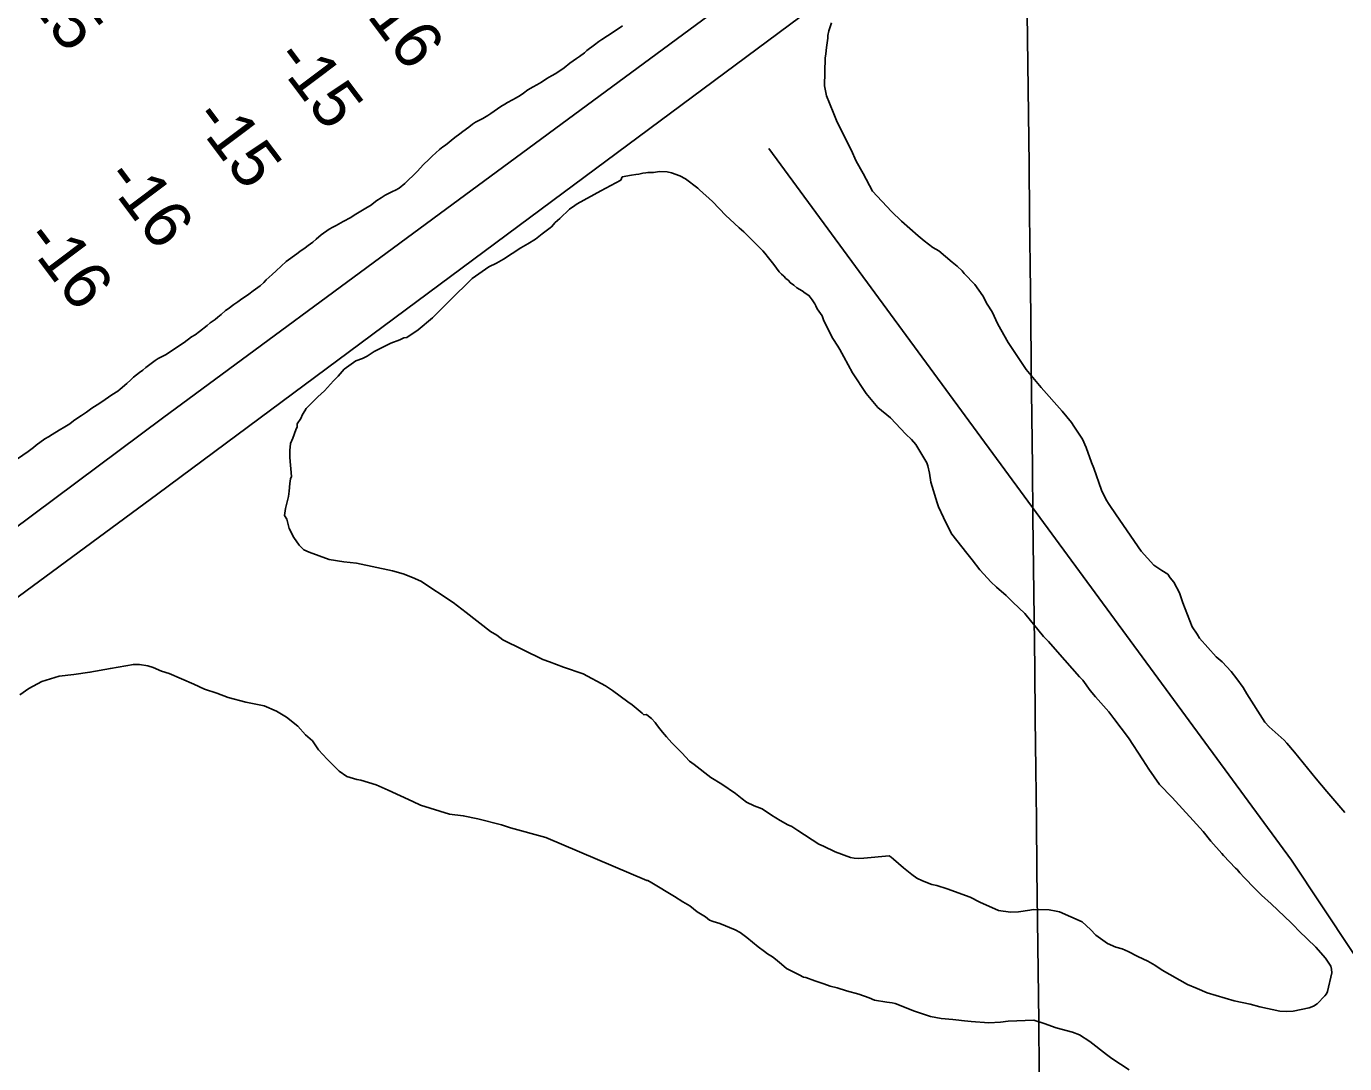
# Model space of a CAD drawing. Extents: x 3683613 to 3738215, y 469626 to 495384.
# Drawn here: x 3692029 to 3693268, y 489217 to 490192 of the extents above; entities that cross this region are included whole.
import ezdxf

# ---------------------------------------------------------------- set-up
doc = ezdxf.new("R2010")
doc.units = 0
for name, color, linetype in [('V-GRID-MAJR', 7, 'Continuous'), ('V-LEVE-TOET', 7, 'Continuous'), ('V-RIVR-JETY', 7, 'Continuous'), ('V-SITE-VEGE', 7, 'Continuous'), ('V-TOPO-SHOR', 7, 'Continuous'), ('V-TOPO-SPOT', 7, 'Continuous')]:
    doc.layers.add(name, color=color, linetype=linetype)

msp = doc.modelspace()

# ---------------------------------------------------------------- linework, layer by layer
at = {"layer": 'V-GRID-MAJR'}
msp.add_spline([(3693141.066, 475101.816), (3693072.329, 481160.385), (3693003.5700000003, 487220.886), (3692934.811, 493281.396), (3692934.789, 493283.31700000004)], degree=3, dxfattribs=at)
at = {"layer": 'V-LEVE-TOET'}
for points in [[(3690461.2630000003, 488578.483), (3690620.2, 488696.985), (3690857.23, 488874.306), (3691113.918, 489060.4), (3691316.1520000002, 489205.36600000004), (3691555.098, 489380.365), (3691792.791, 489551.971), (3692157.099, 489823.499), (3692411.24, 490010.854), (3692742.211, 490254.906)], [(3692756.021, 490200.112), (3692533.548, 490035.146), (3692152.77, 489752.315), (3691805.12, 489496.536), (3691485.306, 489266.941), (3691167.2290000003, 489028.031), (3690833.086, 488782.906), (3690509.268, 488548.842), (3690468.099, 488520.271)]]:
    msp.add_lwpolyline(points, dxfattribs=at)
at = {"layer": 'V-RIVR-JETY'}
for points in [[(3692326.94, 490008.155), (3692333.911, 490011.999), (3692337.291, 490014.13300000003), (3692349.751, 490021.81700000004), (3692352.497, 490023.31200000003), (3692358.619, 490028), (3692362.631, 490030.56), (3692366.432, 490032.907), (3692373.1920000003, 490036.54000000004), (3692375.941, 490037.824), (3692379.5330000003, 490039.53500000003), (3692384.808, 490043.794), (3692388.6010000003, 490047.837), (3692392.398, 490051.245), (3692396.826, 490055.501), (3692399.353, 490058.476), (3692402.515, 490061.669), (3692407.365, 490066.56200000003), (3692410.5270000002, 490069.755), (3692417.275, 490075.927), (3692420.444, 490078.272), (3692422.977, 490079.978), (3692431.839, 490087.222), (3692436.481, 490090.632), (3692439.2260000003, 490092.762), (3692444.923, 490097.026), (3692448.511, 490099.795), (3692451.258, 490101.71400000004), (3692458.018, 490105.134), (3692462.876, 490107.911), (3692465.622, 490109.83), (3692474.91, 490116.226), (3692478.713, 490118.57300000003), (3692481.46, 490120.07), (3692485.896, 490122.419), (3692489.488, 490124.555), (3692493.078, 490126.689), (3692496.457, 490128.82300000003), (3692500.467, 490131.80700000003), (3692505.325, 490134.795), (3692508.917, 490136.505), (3692513.3510000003, 490139.28), (3692518.2090000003, 490142.479), (3692522.645, 490145.254), (3692526.87, 490147.39), (3692534.47, 490152.721), (3692539.957, 490156.983), (3692546.291, 490161.249), (3692549.035, 490163.379), (3692553.6780000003, 490166.789), (3692555.9990000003, 490168.919), (3692562.964, 490174.246), (3692567.185, 490177.443), (3692569.929, 490179.151), (3692575.2090000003, 490182.776), (3692580.7, 490186.19), (3692589.356, 490191.949)], [(3692020.651, 489785.18700000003), (3692030.785, 489792.224), (3692035.85, 489796.06), (3692038.383, 489798.19), (3692046.616, 489803.947), (3692049.9930000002, 489806.081), (3692053.3740000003, 489808.00200000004), (3692059.9220000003, 489812.05700000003), (3692065.413, 489815.26), (3692070.059, 489818.246), (3692073.435, 489821.015), (3692076.603, 489823.14900000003), (3692080.826, 489825.922), (3692085.682, 489829.121), (3692090.748, 489832.746), (3692098.1380000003, 489837.651), (3692103.2060000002, 489841.063), (3692109.541, 489845.329), (3692115.029, 489848.956), (3692117.352, 489850.873), (3692123.469, 489855.985), (3692127.264, 489859.601), (3692129.795, 489861.94200000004), (3692135.4930000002, 489866.417), (3692138.448, 489868.549), (3692141.4020000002, 489871.105), (3692150.267, 489877.712), (3692153.014, 489879.42), (3692159.774, 489882.84), (3692168.853, 489889.025), (3692172.2320000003, 489891.157), (3692177.301, 489894.571), (3692184.475, 489899.898), (3692187.643, 489901.819), (3692191.866, 489905.016), (3692199.04, 489910.556), (3692201.9960000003, 489912.901), (3692206.4280000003, 489916.308), (3692208.9590000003, 489918.438), (3692212.123, 489920.994), (3692216.131, 489924.613), (3692218.664, 489926.321), (3692224.153, 489930.37), (3692227.7430000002, 489932.717), (3692230.487, 489934.636), (3692238.088, 489939.967), (3692242.309, 489943.164), (3692248.8540000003, 489947.854), (3692252.227, 489951.047), (3692254.545, 489953.385), (3692260.241, 489958.495), (3692263.827, 489961.901), (3692268.677, 489966.37200000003), (3692273.315, 489970.63), (3692283.449, 489977.87700000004), (3692286.193, 489980.007), (3692291.2600000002, 489983.632), (3692294.004, 489985.55100000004), (3692298.436, 489988.961), (3692301.6, 489991.517), (3692306.241, 489995.775), (3692313.628, 490001.104), (3692317.009, 490002.814), (3692320.3910000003, 490004.526), (3692326.94, 490008.155)]]:
    msp.add_lwpolyline(points, dxfattribs=at)
at = {"layer": 'V-SITE-VEGE'}
for points in [[(3693268.424, 489452.97500000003), (3693251.329, 489472.767), (3693241.237, 489484.717), (3693221.085, 489509.82300000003), (3693213.693, 489518.079), (3693211.367, 489520.958), (3693197.27, 489533.431), (3693192.986, 489537.977), (3693176.092, 489564.593), (3693172.645, 489570.319), (3693166.86, 489578.528), (3693161.441, 489585.518), (3693152.87, 489594.613), (3693147.379, 489599.194), (3693131.833, 489616.93200000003), (3693129.531, 489620.614), (3693124.915, 489627.581), (3693115.93, 489649.94800000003), (3693112.9930000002, 489659.276), (3693107.668, 489669.477), (3693104.174, 489673.598), (3693101.86, 489676.88300000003), (3693096.335, 489680.26), (3693088.849, 489685.302), (3693076.787, 489698.518), (3693053.2800000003, 489732.56200000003), (3693046.738, 489742.398), (3693044.06, 489746.9), (3693039.503, 489755.87200000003), (3693032.48, 489776.571), (3693030.225, 489781.86100000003), (3693025.019, 489796.079), (3693021.632, 489803.814), (3693013.557, 489816.108), (3693011.244, 489819.391), (3693002.721, 489830.09), (3692982.886, 489852.37200000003), (3692968.92, 489869.26), (3692951.992, 489894.67100000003), (3692942.051, 489911.842), (3692936.7630000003, 489923.24700000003), (3692932.159, 489930.618), (3692927.969, 489938.378), (3692920.649, 489949.038), (3692910.507, 489959.384), (3692908.5700000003, 489961.852), (3692903.884, 489966.411), (3692899.176, 489970.167), (3692886.6240000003, 489980.581), (3692881.098, 489983.96), (3692872.845, 489990.231), (3692867.3540000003, 489994.81200000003), (3692851.6890000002, 490008.536), (3692842.313, 490017.652), (3692824.393, 490036.663), (3692815.644, 490053.397), (3692809.154, 490064.84), (3692804.2430000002, 490075.43), (3692793.6180000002, 490096.639), (3692790.595, 490103.158), (3692787.963, 490109.26300000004), (3692783.845, 490119.429), (3692781.236, 490126.337), (3692779.1, 490135.641), (3692779.872, 490161.737), (3692780.392, 490165.74), (3692780.969, 490171.749), (3692782.436, 490180.545), (3692782.507, 490182.956), (3692783.4390000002, 490187.347), (3692785.674, 490194.916)], [(3692471.218, 489619.566), (3692465.4590000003, 489623.12700000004), (3692442.406, 489640.963), (3692430.161, 489650.238), (3692399.921, 489670.196), (3692392.007, 489673.749), (3692383.377, 489677.299), (3692373.315, 489680.123), (3692339.546, 489687.143), (3692327.333, 489688.522), (3692313.687, 489690.613), (3692294.991, 489697.705), (3692289.957, 489699.835), (3692285.632, 489704.119), (3692280.573, 489711.275), (3692276.225, 489719.868), (3692274.032, 489728.472), (3692271.863, 489732.052), (3692272.549, 489738.51300000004), (3692273.9620000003, 489743.545), (3692275.367, 489750.01300000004), (3692276.0640000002, 489755.041), (3692276.748, 489762.221), (3692277.446, 489766.532), (3692278.153, 489768.689), (3692276.633, 489786.62700000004), (3692276.6040000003, 489793.086), (3692277.292, 489799.55), (3692279.4220000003, 489804.586), (3692282.257, 489812.493), (3692283.676, 489815.373), (3692283.666, 489818.242), (3692287.231, 489823.284), (3692288.651, 489826.88), (3692290.787, 489830.479), (3692292.2120000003, 489832.639), (3692302.929, 489843.45900000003), (3692309.362, 489849.228), (3692317.933, 489858.60000000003), (3692322.219, 489862.925), (3692327.929, 489869.413), (3692338.663, 489877.36), (3692345.112, 489879.543), (3692349.409, 489881.716), (3692355.85, 489886.05100000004), (3692371.603, 489894.02), (3692380.204, 489896.93200000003), (3692383.782, 489899.101), (3692386.654, 489899.115), (3692397.387, 489906.34500000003), (3692410.972, 489917.892), (3692434.548, 489941.689), (3692440.268, 489946.74), (3692448.126, 489954.674), (3692463.869, 489965.512), (3692471.029, 489969.135), (3692477.472, 489972.753), (3692493.934, 489983.598), (3692500.377, 489987.216), (3692507.535, 489991.556), (3692513.972, 489996.61), (3692522.555, 490003.113), (3692526.122, 490007.434), (3692530.411, 490011.045), (3692539.705, 490019.702), (3692544.7120000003, 490023.31200000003), (3692546.858, 490024.75800000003), (3692569.055, 490037.065), (3692587.671, 490047.2), (3692589.092, 490050.07800000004), (3692597.983, 490051.825), (3692602.021, 490052.509), (3692604.843, 490052.826), (3692608.481, 490053.522), (3692611.3030000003, 490053.84), (3692613.322, 490054.184), (3692618.5530000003, 490054.43200000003), (3692624.197, 490055.069), (3692631.4220000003, 490054.854), (3692635.414, 490053.934), (3692643.3740000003, 490051.288), (3692648.509, 490048.322), (3692660.3030000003, 490039.537), (3692661.864, 490037.884), (3692674, 490027.077), (3692686.4620000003, 490013.851), (3692690.384, 490010.521), (3692698.98, 490002.23), (3692703.289, 489998.48600000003), (3692707.977, 489993.928), (3692721.2460000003, 489980.677), (3692723.193, 489978.613), (3692726.677, 489974.08900000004), (3692731.717, 489967.914), (3692736.735, 489960.934), (3692738.682, 489958.868), (3692741.031, 489956.789), (3692742.9790000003, 489954.723), (3692744.941, 489953.058), (3692747.278, 489950.57800000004), (3692750.4280000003, 489948.474)], [(3692750.4280000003, 489948.474), (3692753.17, 489945.984), (3692758.304, 489943.018), (3692761.057, 489940.927), (3692764.61, 489938.814), (3692765.767, 489937.173), (3692767.702, 489934.706), (3692770.004, 489931.021), (3692771.149, 489928.977), (3692772.272, 489926.13300000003), (3692776.9, 489919.56700000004), (3692778.397, 489915.907), (3692781.799, 489908.57300000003), (3692787.122, 489898.37), (3692791.725, 489891.001), (3692793.651, 489888.132), (3692797.464, 489881.18700000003), (3692805.455, 489866.085), (3692818.546, 489846.814), (3692829.409, 489833.635), (3692841.166, 489823.645), (3692855.582, 489808.35000000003), (3692861.061, 489803.367), (3692864.946, 489798.833), (3692875.286, 489781.65), (3692876.406, 489778.808), (3692877.811, 489771.933), (3692879.169, 489763.456), (3692885.022, 489743.996), (3692886.521, 489740.33400000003), (3692891.041, 489730.155), (3692896.339, 489719.15), (3692899.022, 489714.65), (3692903.663, 489708.488), (3692912.953, 489696.56200000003), (3692917.995, 489690.38300000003), (3692925.349, 489680.92600000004), (3692932.349, 489673.08400000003), (3692935.464, 489669.776), (3692940.9450000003, 489664.794), (3692949.954, 489656.892), (3692956.198, 489650.681), (3692967.532, 489639.898), (3692984.981, 489618.492), (3692989.656, 489613.53), (3692998.215, 489604.036), (3693018.818, 489580.52400000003), (3693021.933, 489577.217), (3693028.8880000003, 489567.77), (3693033.9280000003, 489561.59500000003), (3693044.045, 489550.446), (3693046.372, 489547.566), (3693051.0100000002, 489541.39900000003), (3693064.943, 489523.31), (3693078.3880000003, 489502.42), (3693084.161, 489493.81200000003), (3693094.182, 489479.452), (3693105.87, 489467.053), (3693118.715, 489453.012), (3693122.613, 489448.87700000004), (3693131.952, 489438.55700000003), (3693135.0670000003, 489435.25), (3693142.433, 489426.191), (3693152.54, 489414.643), (3693154.086, 489412.588), (3693165.3850000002, 489400.602), (3693166.9560000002, 489399.35000000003), (3693169.682, 489396.456), (3693173.5670000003, 489391.922), (3693183.7090000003, 489381.57800000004)], [(3693183.7090000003, 489381.57800000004), (3693189.953, 489375.36600000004), (3693198.95, 489367.063), (3693217.7090000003, 489349.232), (3693220.45, 489346.739), (3693225.123, 489341.781), (3693241.145, 489326.439), (3693250.082, 489316.132), (3693255.088, 489308.751), (3693255.806, 489305.916), (3693256.1010000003, 489302.291), (3693251.966, 489284.734), (3693251.1040000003, 489282.749), (3693249.4390000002, 489280.789), (3693242.39, 489273.363), (3693238.7060000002, 489271.061), (3693234.642, 489269.575), (3693219.682, 489266.398), (3693213.648, 489266.177), (3693207.2260000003, 489266.367), (3693188.4620000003, 489270.537), (3693179.289, 489272.819), (3693164.117, 489276.079), (3693139.025, 489283.65), (3693129.498, 489287.548), (3693120.37, 489291.435), (3693096.662, 489304.993), (3693089.566, 489309.621), (3693083.25, 489313.424), (3693073.733, 489317.72500000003), (3693064.632, 489322.413), (3693059.082, 489324.987), (3693053.095, 489326.37200000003), (3693045.161, 489329.819), (3693034.145, 489337.77900000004), (3693029.08, 489343.151), (3693021.253, 489350.215), (3693000.234, 489359.674), (3692997.037, 489360.172), (3692990.248, 489361.579), (3692975.394, 489362.017), (3692972.1580000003, 489361.309), (3692961.662, 489359.61100000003), (3692954.021, 489359.435), (3692942.8170000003, 489360.971), (3692925.366, 489368.718), (3692916.262, 489373.406), (3692894.396, 489381.287), (3692884.844, 489384.381), (3692880.0500000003, 489385.326), (3692871.313, 489388.799), (3692866.164, 489391.36100000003), (3692861.443, 489394.716), (3692853.591, 489400.974), (3692844.193, 489409.287), (3692841.832, 489410.96400000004), (3692839.86, 489412.228), (3692816.091, 489410.119), (3692811.261, 489409.86100000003), (3692807.247, 489409.977), (3692803.657, 489410.889), (3692789.348, 489416.132), (3692778.25, 489421.282), (3692773.894, 489423.42), (3692754.1750000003, 489436.05700000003), (3692748.662, 489439.837), (3692744.6950000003, 489441.559), (3692737.574, 489445.387), (3692729.288, 489450.454), (3692720.6210000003, 489456.336), (3692713.076, 489459.371), (3692705.9450000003, 489462.795), (3692702.0130000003, 489465.726), (3692695.7320000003, 489470.731), (3692682.733, 489479.554), (3692672.472, 489485.884), (3692656.758, 489498), (3692652.437, 489501.343), (3692645.035, 489509.197), (3692640.348, 489513.756), (3692635.662, 489518.31200000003), (3692630.6070000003, 489524.088), (3692627.126, 489528.61), (3692624.398, 489531.506), (3692621.307, 489535.614), (3692620.16, 489537.656), (3692616.6520000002, 489541.37700000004), (3692613.904, 489543.466), (3692611.944, 489545.131), (3692609.386, 489544.832), (3692607.9420000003, 489546.26300000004), (3692598.574, 489554.118), (3692594.253, 489556.968), (3692579.85, 489567.667), (3692573.3680000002, 489571.945), (3692552.4990000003, 489583.33400000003), (3692533.806, 489589.706), (3692520.863, 489594.67), (3692514.394, 489596.794), (3692476.981, 489615.283), (3692471.218, 489619.566)], [(3692022.849, 489563.645), (3692031.434, 489569.42600000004), (3692043.6070000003, 489575.943), (3692060.094, 489581.045), (3692073.723, 489582.544), (3692088.788, 489584.768), (3692108.1520000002, 489588.446), (3692122.498, 489590.666), (3692129.669, 489592.135), (3692135.411, 489592.161), (3692143.31, 489590.762), (3692148.344, 489589.351), (3692156.258, 489585.798), (3692163.444, 489583.678), (3692186.464, 489573.735)], [(3692186.464, 489573.735), (3692196.534, 489568.759), (3692208.035, 489565.224), (3692218.822, 489560.968), (3692235.3510000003, 489556.737), (3692252.596, 489553.227), (3692264.103, 489548.256), (3692273.461, 489542.55700000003), (3692284.268, 489533.994), (3692291.481, 489526.132), (3692297.969, 489520.42), (3692303.753, 489511.833), (3692311.687, 489503.255), (3692323.225, 489491.824), (3692330.4280000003, 489486.835), (3692339.769, 489484.004), (3692343.363, 489483.304), (3692357.74, 489479.06200000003), (3692369.248, 489474.092), (3692392.267, 489463.43200000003), (3692399.4620000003, 489459.87700000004), (3692426.778, 489451.39), (3692439.705, 489450.014), (3692453.355, 489447.206), (3692475.631, 489441.568), (3692484.261, 489438.735), (3692517.3200000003, 489429.558), (3692612.325, 489389.28)], [(3692612.325, 489389.28), (3692613.062, 489389.045), (3692617.019, 489386.919), (3692638.341, 489374.23600000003), (3692646.227, 489369.179), (3692652.543, 489365.378), (3692659.605, 489359.543), (3692667.502, 489354.89), (3692671.0330000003, 489351.974), (3692674.611, 489350.661), (3692680.986, 489348.867), (3692695.273, 489342.819), (3692700.018, 489340.267), (3692706.312, 489335.662), (3692716.904, 489326.91000000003), (3692722.794, 489322.31700000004), (3692725.544, 489320.228), (3692730.279, 489317.275), (3692733.0300000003, 489315.184), (3692738.9220000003, 489310.59), (3692743.62, 489306.43200000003), (3692755.5, 489300.456), (3692759.453, 489298.331), (3692761.849, 489297.857), (3692770.199, 489294.8), (3692778.559, 489292.142), (3692784.521, 489289.956), (3692791.2970000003, 489288.148), (3692800.059, 489285.477), (3692811.6180000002, 489282.325), (3692821.157, 489278.827), (3692826.318, 489276.667), (3692837.914, 489274.717), (3692842.719, 489274.172), (3692845.5160000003, 489273.68700000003), (3692863.782, 489266.318), (3692878.907, 489261.45), (3692888.897, 489259.55), (3692899.7120000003, 489258.425), (3692902.522, 489258.343), (3692910.929, 489257.291), (3692916.938, 489256.711), (3692933.7770000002, 489255.411), (3692944.639, 489255.89400000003), (3692951.9020000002, 489256.88300000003), (3692976.035, 489257.778), (3692985.5870000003, 489254.684), (3692997.123, 489250.727), (3693012.273, 489246.662), (3693019.0270000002, 489244.05), (3693028.4820000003, 489237.745), (3693044.199, 489225.629), (3693049.311, 489221.86), (3693065.473, 489211.338)]]:
    msp.add_lwpolyline(points, dxfattribs=at)
at = {"layer": 'V-TOPO-SHOR'}
for points in [[(3692326.94, 490008.155), (3692333.911, 490011.999), (3692337.291, 490014.13300000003), (3692349.751, 490021.81700000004), (3692352.497, 490023.31200000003), (3692358.619, 490028), (3692362.631, 490030.56), (3692366.432, 490032.907), (3692373.1920000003, 490036.54000000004), (3692375.941, 490037.824), (3692379.5330000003, 490039.53500000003), (3692384.808, 490043.794), (3692388.6010000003, 490047.837), (3692392.398, 490051.245), (3692396.826, 490055.501), (3692399.353, 490058.476), (3692402.515, 490061.669), (3692407.365, 490066.56200000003), (3692410.5270000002, 490069.755), (3692417.275, 490075.927), (3692420.444, 490078.272), (3692422.977, 490079.978), (3692431.839, 490087.222), (3692436.481, 490090.632), (3692439.2260000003, 490092.762), (3692444.923, 490097.026), (3692448.511, 490099.795), (3692451.258, 490101.71400000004), (3692458.018, 490105.134), (3692462.876, 490107.911), (3692465.622, 490109.83), (3692474.91, 490116.226), (3692478.713, 490118.57300000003), (3692481.46, 490120.07), (3692485.896, 490122.419), (3692489.488, 490124.555), (3692493.078, 490126.689), (3692496.457, 490128.82300000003), (3692500.467, 490131.80700000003), (3692505.325, 490134.795), (3692508.917, 490136.505), (3692513.3510000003, 490139.28), (3692518.2090000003, 490142.479), (3692522.645, 490145.254), (3692526.87, 490147.39), (3692534.47, 490152.721), (3692539.957, 490156.983), (3692546.291, 490161.249), (3692549.035, 490163.379), (3692553.6780000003, 490166.789), (3692555.9990000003, 490168.919), (3692562.964, 490174.246), (3692567.185, 490177.443), (3692569.929, 490179.151), (3692575.2090000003, 490182.776), (3692580.7, 490186.19), (3692589.356, 490191.949)], [(3692589.356, 490191.949), (3692580.7, 490186.19), (3692575.2090000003, 490182.776), (3692569.929, 490179.151), (3692567.185, 490177.443), (3692562.964, 490174.246), (3692555.9990000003, 490168.919), (3692553.6780000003, 490166.789), (3692549.035, 490163.379), (3692546.291, 490161.249), (3692539.957, 490156.983), (3692534.47, 490152.721), (3692526.87, 490147.39), (3692522.645, 490145.254), (3692518.2090000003, 490142.479), (3692513.3510000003, 490139.28), (3692508.917, 490136.505), (3692505.325, 490134.795), (3692500.467, 490131.80700000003), (3692496.457, 490128.82300000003), (3692493.078, 490126.689)], [(3692493.078, 490126.689), (3692489.488, 490124.555), (3692485.896, 490122.419), (3692481.46, 490120.07), (3692478.713, 490118.57300000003), (3692474.91, 490116.226), (3692465.622, 490109.83), (3692462.876, 490107.911), (3692458.018, 490105.134), (3692451.258, 490101.71400000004), (3692448.511, 490099.795), (3692444.923, 490097.026), (3692439.2260000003, 490092.762), (3692436.481, 490090.632), (3692431.839, 490087.222), (3692422.977, 490079.978), (3692420.444, 490078.272), (3692417.275, 490075.927), (3692410.5270000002, 490069.755), (3692407.365, 490066.56200000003), (3692402.515, 490061.669), (3692399.353, 490058.476), (3692396.826, 490055.501), (3692392.398, 490051.245), (3692388.6010000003, 490047.837), (3692384.808, 490043.794), (3692379.5330000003, 490039.53500000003), (3692375.941, 490037.824), (3692373.1920000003, 490036.54000000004), (3692366.432, 490032.907), (3692362.631, 490030.56), (3692358.619, 490028), (3692352.497, 490023.31200000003), (3692349.751, 490021.81700000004), (3692337.291, 490014.13300000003), (3692333.911, 490011.999), (3692326.94, 490008.155), (3692320.3910000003, 490004.526), (3692317.009, 490002.814), (3692313.628, 490001.104), (3692306.241, 489995.775), (3692301.6, 489991.517), (3692298.436, 489988.961), (3692294.004, 489985.55100000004), (3692291.2600000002, 489983.632), (3692286.193, 489980.007), (3692283.449, 489977.87700000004), (3692273.315, 489970.63), (3692268.677, 489966.37200000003), (3692263.827, 489961.901), (3692260.241, 489958.495), (3692254.545, 489953.385), (3692252.227, 489951.047), (3692248.8540000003, 489947.854), (3692242.309, 489943.164), (3692238.088, 489939.967), (3692230.487, 489934.636), (3692227.7430000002, 489932.717), (3692224.153, 489930.37), (3692218.664, 489926.321), (3692216.131, 489924.613), (3692212.123, 489920.994), (3692208.9590000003, 489918.438), (3692206.4280000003, 489916.308), (3692201.9960000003, 489912.901), (3692199.04, 489910.556), (3692191.866, 489905.016), (3692187.643, 489901.819), (3692184.475, 489899.898), (3692177.301, 489894.571), (3692172.2320000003, 489891.157), (3692168.853, 489889.025), (3692159.774, 489882.84), (3692153.014, 489879.42), (3692150.267, 489877.712), (3692141.4020000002, 489871.105), (3692138.448, 489868.549), (3692135.4930000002, 489866.417), (3692129.795, 489861.94200000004), (3692127.264, 489859.601), (3692123.469, 489855.985), (3692117.352, 489850.873), (3692115.029, 489848.956), (3692109.541, 489845.329), (3692103.2060000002, 489841.063), (3692098.1380000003, 489837.651), (3692090.748, 489832.746), (3692085.682, 489829.121), (3692080.826, 489825.922), (3692076.603, 489823.14900000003), (3692073.435, 489821.015), (3692070.059, 489818.246), (3692065.413, 489815.26), (3692059.9220000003, 489812.05700000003), (3692053.3740000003, 489808.00200000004), (3692049.9930000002, 489806.081), (3692046.616, 489803.947), (3692038.383, 489798.19), (3692035.85, 489796.06), (3692030.785, 489792.224), (3692020.651, 489785.18700000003)], [(3692726.804, 490076.743), (3693218.15, 489408.081), (3693332.791, 489235.531)], [(3692020.651, 489785.18700000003), (3692030.785, 489792.224), (3692035.85, 489796.06), (3692038.383, 489798.19), (3692046.616, 489803.947), (3692049.9930000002, 489806.081), (3692053.3740000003, 489808.00200000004), (3692059.9220000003, 489812.05700000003), (3692065.413, 489815.26), (3692070.059, 489818.246), (3692073.435, 489821.015), (3692076.603, 489823.14900000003), (3692080.826, 489825.922), (3692085.682, 489829.121), (3692090.748, 489832.746), (3692098.1380000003, 489837.651), (3692103.2060000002, 489841.063), (3692109.541, 489845.329), (3692115.029, 489848.956), (3692117.352, 489850.873), (3692123.469, 489855.985), (3692127.264, 489859.601), (3692129.795, 489861.94200000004), (3692135.4930000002, 489866.417), (3692138.448, 489868.549), (3692141.4020000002, 489871.105), (3692150.267, 489877.712), (3692153.014, 489879.42), (3692159.774, 489882.84), (3692168.853, 489889.025), (3692172.2320000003, 489891.157), (3692177.301, 489894.571), (3692184.475, 489899.898), (3692187.643, 489901.819), (3692191.866, 489905.016), (3692199.04, 489910.556), (3692201.9960000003, 489912.901), (3692206.4280000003, 489916.308), (3692208.9590000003, 489918.438), (3692212.123, 489920.994), (3692216.131, 489924.613), (3692218.664, 489926.321), (3692224.153, 489930.37), (3692227.7430000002, 489932.717), (3692230.487, 489934.636), (3692238.088, 489939.967), (3692242.309, 489943.164), (3692248.8540000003, 489947.854), (3692252.227, 489951.047), (3692254.545, 489953.385), (3692260.241, 489958.495), (3692263.827, 489961.901), (3692268.677, 489966.37200000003), (3692273.315, 489970.63), (3692283.449, 489977.87700000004), (3692286.193, 489980.007), (3692291.2600000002, 489983.632), (3692294.004, 489985.55100000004), (3692298.436, 489988.961), (3692301.6, 489991.517), (3692306.241, 489995.775), (3692313.628, 490001.104), (3692317.009, 490002.814), (3692320.3910000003, 490004.526), (3692326.94, 490008.155)]]:
    msp.add_lwpolyline(points, dxfattribs=at)

# ---------------------------------------------------------------- texts
at = {"layer": 'V-TOPO-SPOT'}
for s, p in [('-15', (3692016.187055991, 490234.12841128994)), ('-16', (3692336.436001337, 490217.4961423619)), ('-15', (3692260.437055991, 490161.0384112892)), ('-15', (3692183.9670559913, 490105.02841128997)), ('-16', (3692101.026001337, 490048.82614236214)), ('-16', (3692025.356001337, 489991.3861423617))]:
    msp.add_text(s, height=45, rotation=306.93472757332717, dxfattribs=at).set_placement(p)

doc.saveas('drawing.dxf')
